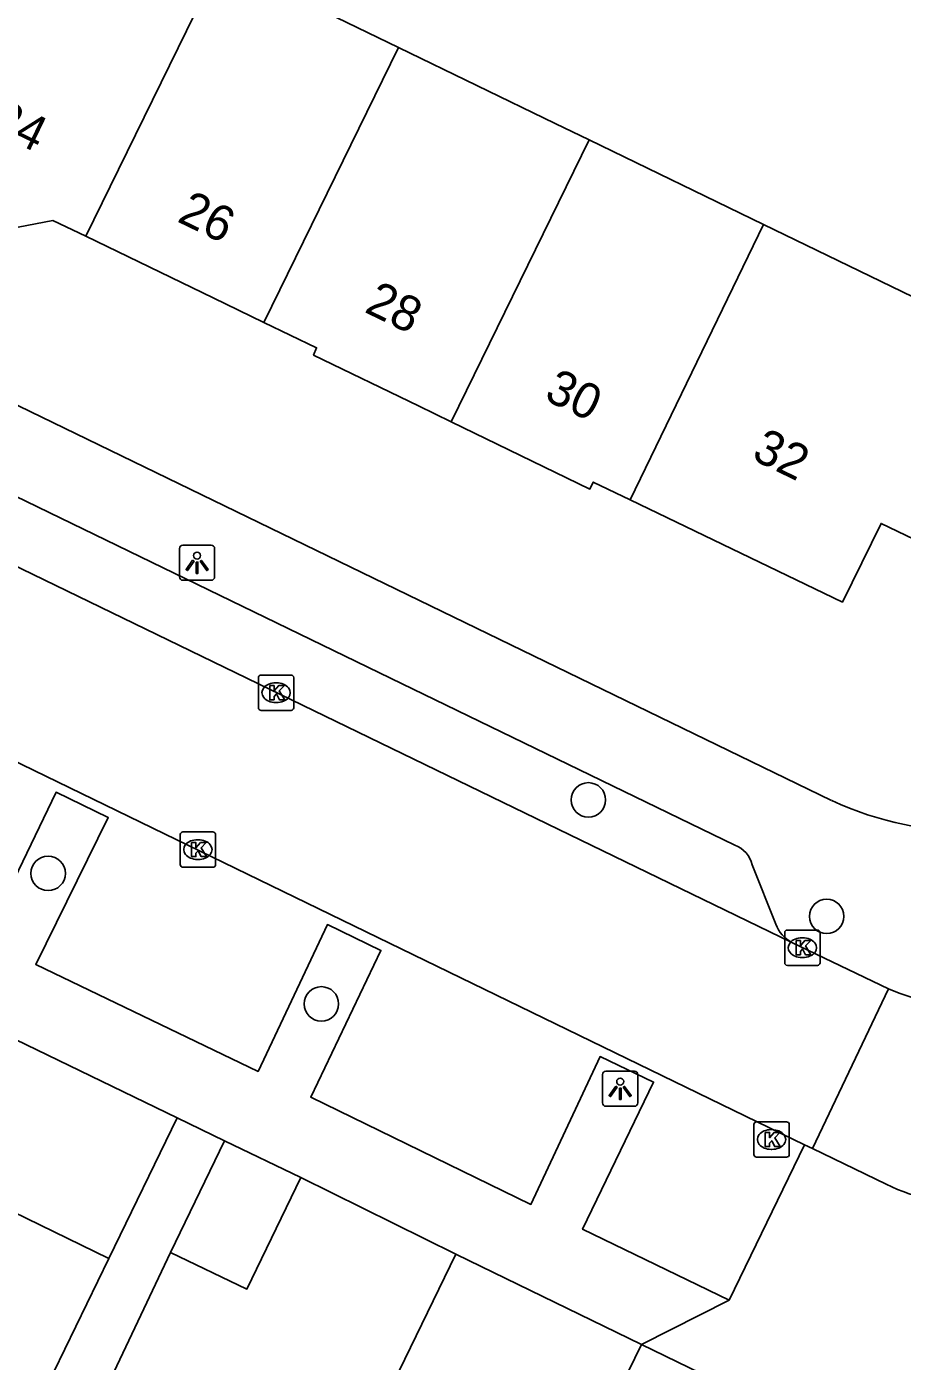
# Model space of a CAD drawing. Extents: x 160457 to 162082, y 388340 to 389736.
# Drawn here: x 161236.39 to 161261.19, y 388730.65 to 388768.45 of the extents above; entities that cross this region are included whole.
import ezdxf

# ---------------------------------------------------------------- set-up
doc = ezdxf.new("R2010")
doc.units = 0
for name, color, linetype in [('IMGEO_Boom', 7, 'Continuous'), ('IMGEO_Kolk', 7, 'Continuous'), ('IMGEO_Lichtpunt', 7, 'Continuous'), ('IMGEO_Muur', 7, 'Continuous'), ('IMGEO_Pand', 7, 'Continuous'), ('IMGEO_Pand_nummerreeks', 7, 'Continuous'), ('IMGEO_Rijbaan_lokaal_gesloten', 7, 'Continuous'), ('IMGEO_Rijbaan_lokaal_open', 7, 'Continuous'), ('IMGEO_Voetpad_open', 7, 'Continuous')]:
    doc.layers.add(name, color=color, linetype=linetype)

msp = doc.modelspace()

# ---------------------------------------------------------------- linework, layer by layer
at = {"layer": 'IMGEO_Boom'}
for centre in [(161252.301, 388746.549), (161237.001, 388744.468), (161259.05, 388743.251), (161244.74, 388740.771)]:
    msp.add_circle(centre, 0.489, dxfattribs=at)
at = {"layer": 'IMGEO_Kolk'}
for p, q in [((161242.957, 388749.16), (161242.957, 388750.012)), ((161243.032, 388750.086), (161243.884, 388750.086)), ((161243.958, 388750.012), (161243.958, 388749.16)), ((161243.445, 388749.866), (161243.47, 388749.866)), ((161243.468, 388749.306), (161243.443, 388749.306)), ((161243.884, 388749.086), (161243.032, 388749.086)), ((161240.743, 388744.717), (161240.743, 388745.569)), ((161240.818, 388745.643), (161241.67, 388745.643)), ((161241.744, 388745.569), (161241.744, 388744.717)), ((161241.231, 388745.423), (161241.256, 388745.423)), ((161241.254, 388744.863), (161241.229, 388744.863)), ((161241.67, 388744.643), (161240.818, 388744.643)), ((161257.936, 388742.863), (161258.788, 388742.863)), ((161257.861, 388741.937), (161257.861, 388742.789)), ((161258.349, 388742.643), (161258.374, 388742.643)), ((161258.862, 388742.789), (161258.862, 388741.937)), ((161258.372, 388742.083), (161258.347, 388742.083)), ((161258.788, 388741.863), (161257.936, 388741.863)), ((161256.988, 388736.504), (161256.988, 388737.356)), ((161257.063, 388737.43), (161257.915, 388737.43)), ((161257.476, 388737.21), (161257.501, 388737.21)), ((161257.989, 388737.356), (161257.989, 388736.504)), ((161257.915, 388736.43), (161257.063, 388736.43)), ((161257.499, 388736.65), (161257.474, 388736.65))]:
    msp.add_line(p, q, dxfattribs=at)
for points in [[(161242.957, 388749.16), (161242.957, 388750.012)], [(161243.032, 388750.086), (161243.884, 388750.086)], [(161243.958, 388750.012), (161243.958, 388749.16)], [(161243.278, 388749.786), (161243.401, 388749.786), (161243.401, 388749.635), (161243.531, 388749.786), (161243.695, 388749.786), (161243.549, 388749.635), (161243.702, 388749.386), (161243.55, 388749.386), (161243.465, 388749.55), (161243.401, 388749.483), (161243.401, 388749.386), (161243.278, 388749.386), (161243.278, 388749.786)], [(161243.884, 388749.086), (161243.032, 388749.086)], [(161240.743, 388744.717), (161240.743, 388745.569)], [(161240.818, 388745.643), (161241.67, 388745.643)], [(161241.744, 388745.569), (161241.744, 388744.717)], [(161241.064, 388745.343), (161241.187, 388745.343), (161241.187, 388745.192), (161241.317, 388745.343), (161241.481, 388745.343), (161241.335, 388745.192), (161241.488, 388744.943), (161241.336, 388744.943), (161241.251, 388745.107), (161241.187, 388745.04), (161241.187, 388744.943), (161241.064, 388744.943), (161241.064, 388745.343)], [(161241.67, 388744.643), (161240.818, 388744.643)], [(161257.936, 388742.863), (161258.788, 388742.863)], [(161257.861, 388741.937), (161257.861, 388742.789)], [(161258.182, 388742.563), (161258.305, 388742.563), (161258.305, 388742.412), (161258.435, 388742.563), (161258.599, 388742.563), (161258.453, 388742.412), (161258.606, 388742.163), (161258.454, 388742.163), (161258.369, 388742.327), (161258.305, 388742.26), (161258.305, 388742.163), (161258.182, 388742.163), (161258.182, 388742.563)], [(161258.862, 388742.789), (161258.862, 388741.937)], [(161258.788, 388741.863), (161257.936, 388741.863)], [(161256.988, 388736.504), (161256.988, 388737.356)], [(161257.063, 388737.43), (161257.915, 388737.43)], [(161257.989, 388737.356), (161257.989, 388736.504)], [(161257.309, 388737.13), (161257.432, 388737.13), (161257.432, 388736.979), (161257.562, 388737.13), (161257.726, 388737.13), (161257.58, 388736.979), (161257.733, 388736.73), (161257.581, 388736.73), (161257.496, 388736.894), (161257.432, 388736.827), (161257.432, 388736.73), (161257.309, 388736.73), (161257.309, 388737.13)], [(161257.915, 388736.43), (161257.063, 388736.43)]]:
    msp.add_lwpolyline(points, dxfattribs=at)
for centre, start, end in [((161243.034, 388750.01), 91.552, 178.448), ((161243.034, 388750.01), 91.552, 178.448), ((161243.882, 388750.01), 1.552, 88.448), ((161243.882, 388750.01), 1.552, 88.448), ((161243.034, 388749.162), 181.552, 268.448), ((161243.034, 388749.162), 181.552, 268.448), ((161243.882, 388749.162), 271.552, 358.448), ((161243.882, 388749.162), 271.552, 358.448), ((161240.82, 388745.567), 91.552, 178.448), ((161240.82, 388745.567), 91.552, 178.448), ((161241.668, 388745.567), 1.552, 88.448), ((161241.668, 388745.567), 1.552, 88.448), ((161240.82, 388744.719), 181.552, 268.448), ((161240.82, 388744.719), 181.552, 268.448), ((161241.668, 388744.719), 271.552, 358.448), ((161241.668, 388744.719), 271.552, 358.448), ((161257.938, 388742.787), 91.552, 178.448), ((161257.938, 388742.787), 91.552, 178.448), ((161258.786, 388742.787), 1.552, 88.448), ((161258.786, 388742.787), 1.552, 88.448), ((161257.938, 388741.939), 181.552, 268.448), ((161257.938, 388741.939), 181.552, 268.448), ((161258.786, 388741.939), 271.552, 358.448), ((161258.786, 388741.939), 271.552, 358.448), ((161257.065, 388737.354), 91.552, 178.448), ((161257.065, 388737.354), 91.552, 178.448), ((161257.913, 388737.354), 1.552, 88.448), ((161257.913, 388737.354), 1.552, 88.448), ((161257.065, 388736.506), 181.552, 268.448), ((161257.065, 388736.506), 181.552, 268.448), ((161257.913, 388736.506), 271.552, 358.448), ((161257.913, 388736.506), 271.552, 358.448)]:
    msp.add_arc(centre, 0.0765, start, end, dxfattribs=at)
for centre, major_axis, ratio, start_param, end_param in [((161243.444, 388749.586), (-0.387, 0.002), 0.722429, 4.712389, 7.853982), ((161243.469, 388749.586), (-0.39, 0.002), 0.717154, 1.570796, 4.712389), ((161241.23, 388745.143), (-0.387, 0.002), 0.722429, 4.712389, 7.853982), ((161241.255, 388745.143), (-0.39, 0.002), 0.717154, 1.570796, 4.712389), ((161258.348, 388742.363), (-0.387, 0.002), 0.722429, 4.712389, 7.853982), ((161258.373, 388742.363), (-0.39, 0.002), 0.717154, 1.570796, 4.712389), ((161257.475, 388736.93), (-0.387, 0.002), 0.722429, 4.712389, 7.853982), ((161257.5, 388736.93), (-0.39, 0.002), 0.717154, 1.570796, 4.712389)]:
    msp.add_ellipse(centre, major_axis=major_axis, ratio=ratio, start_param=start_param, end_param=end_param, dxfattribs=at)
at = {"layer": 'IMGEO_Lichtpunt'}
for p, q in [((161240.72, 388753.672), (161240.72, 388752.865)), ((161240.72, 388753.672), (161240.72, 388752.865)), ((161241.622, 388753.767), (161240.814, 388753.767)), ((161241.622, 388753.767), (161240.814, 388753.767)), ((161241.716, 388752.865), (161241.716, 388753.672)), ((161241.716, 388752.865), (161241.716, 388753.672)), ((161240.814, 388752.771), (161241.622, 388752.771)), ((161240.814, 388752.771), (161241.622, 388752.771)), ((161252.703, 388738.773), (161252.703, 388737.966)), ((161252.703, 388738.773), (161252.703, 388737.966)), ((161253.605, 388738.868), (161252.797, 388738.868)), ((161253.605, 388738.868), (161252.797, 388738.868)), ((161253.699, 388737.966), (161253.699, 388738.773)), ((161253.699, 388737.966), (161253.699, 388738.773)), ((161252.797, 388737.872), (161253.605, 388737.872)), ((161252.797, 388737.872), (161253.605, 388737.872))]:
    msp.add_line(p, q, dxfattribs=at)
for points in [[(161241.094, 388753.336), (161241.133, 388753.308), (161240.945, 388753.046), (161240.907, 388753.073), (161241.094, 388753.336)], [(161241.196, 388753.288), (161241.243, 388753.288), (161241.243, 388752.966), (161241.196, 388752.966), (161241.196, 388753.288)], [(161241.306, 388753.308), (161241.344, 388753.335), (161241.531, 388753.073), (161241.492, 388753.045), (161241.306, 388753.308)], [(161253.077, 388738.437), (161253.116, 388738.409), (161252.928, 388738.147), (161252.89, 388738.174), (161253.077, 388738.437)], [(161253.179, 388738.389), (161253.226, 388738.389), (161253.226, 388738.067), (161253.179, 388738.067), (161253.179, 388738.389)], [(161253.289, 388738.409), (161253.327, 388738.436), (161253.514, 388738.174), (161253.475, 388738.146), (161253.289, 388738.409)]]:
    msp.add_lwpolyline(points, dxfattribs=at)
for centre in [(161241.219, 388753.47), (161253.202, 388738.571)]:
    msp.add_circle(centre, 0.0994, dxfattribs=at)
for centre, start, end in [((161240.814, 388753.672), 90, 180), ((161240.814, 388753.672), 90, 180), ((161241.622, 388753.672), 0, 90), ((161241.622, 388753.672), 0, 90), ((161240.814, 388752.865), 180, 270), ((161240.814, 388752.865), 180, 270), ((161241.622, 388752.865), 270, 0), ((161241.622, 388752.865), 270, 360), ((161252.797, 388738.773), 90, 180), ((161252.797, 388738.773), 90, 180), ((161253.605, 388738.773), 0, 90), ((161253.605, 388738.773), 0, 90), ((161252.797, 388737.966), 180, 270), ((161252.797, 388737.966), 180, 270), ((161253.605, 388737.966), 270, 0), ((161253.605, 388737.966), 270, 360)]:
    msp.add_arc(centre, 0.0946, start, end, dxfattribs=at)
at = {"layer": 'IMGEO_Muur'}
msp.add_lwpolyline([(161244.161, 388735.854), (161248.551, 388733.68)], dxfattribs=at)
at = {"layer": 'IMGEO_Pand'}
for points in [[(161238.066, 388762.517), (161238.755, 388763.924), (161241.883, 388770.307)], [(161246.928, 388767.86), (161245.457, 388768.574), (161241.883, 388770.307)], [(161246.928, 388767.86), (161243.114, 388760.076)], [(161252.327, 388765.242), (161251.357, 388765.712), (161246.928, 388767.86)], [(161232.313, 388765.306), (161234.446, 388764.279), (161234.915, 388763.38), (161235.515, 388763.087), (161236.15, 388762.777), (161237.138, 388762.966), (161238.066, 388762.517)], [(161248.414, 388757.26), (161252.327, 388765.242)], [(161257.259, 388762.85), (161252.327, 388765.242)], [(161238.066, 388762.517), (161241.68, 388760.769), (161243.114, 388760.076)], [(161253.484, 388755.049), (161257.259, 388762.85)], [(161257.259, 388762.85), (161263.304, 388759.919), (161262.899, 388759.093), (161264.563, 388759.908)], [(161243.114, 388760.076), (161244.605, 388759.355), (161244.519, 388759.15), (161247.486, 388757.71), (161248.414, 388757.26)], [(161248.414, 388757.26), (161252.344, 388755.352), (161252.441, 388755.551), (161253.484, 388755.049)], [(161264.772, 388755.524), (161261.519, 388753.931), (161260.59, 388754.381), (161259.498, 388752.152), (161253.484, 388755.049)], [(161241.993, 388736.894), (161240.464, 388733.734)], [(161241.993, 388736.894), (161244.161, 388735.854)], [(161233.643, 388736.03), (161238.725, 388733.56)], [(161244.161, 388735.854), (161242.632, 388732.694), (161240.464, 388733.734)], [(161234.25, 388724.339), (161235.046, 388725.979), (161236.542, 388729.062), (161238.725, 388733.56)], [(161248.551, 388733.68), (161244.226, 388724.778), (161246.902, 388723.478)], [(161248.551, 388733.68), (161253.803, 388731.127)], [(161254.525, 388719.796), (161256.987, 388724.866), (161251.95, 388727.313), (161253.803, 388731.127)]]:
    msp.add_lwpolyline(points, dxfattribs=at)
at = {"layer": 'IMGEO_Rijbaan_lokaal_gesloten'}
for points in [[(161190.338, 388775.381), (161242.63, 388750), (161258.066, 388742.508)], [(161184.088, 388772.855), (161202.27, 388764.046), (161231.215, 388750), (161258.423, 388736.784)], [(161258.066, 388742.508), (161260.801, 388741.201)], [(161258.648, 388736.674), (161258.423, 388736.784)]]:
    msp.add_lwpolyline(points, dxfattribs=at)
at = {"layer": 'IMGEO_Rijbaan_lokaal_open'}
for points in [[(161260.801, 388741.201), (161258.648, 388736.674)], [(161260.735, 388735.661), (161258.648, 388736.674)]]:
    msp.add_lwpolyline(points, dxfattribs=at)
for centre, radius, start, end in [((161263.205, 388746.599), 5.909, 245.9922, 296.2678), ((161263.253, 388740.862), 5.778, 244.1632, 299.2875)]:
    msp.add_arc(centre, radius, start, end, dxfattribs=at)
at = {"layer": 'IMGEO_Voetpad_open'}
for points in [[(161152.729, 388815.657), (161175.501, 388769.165), (161214.946, 388750), (161240.655, 388737.542)], [(161259.191, 388746.533), (161252.051, 388750), (161189.797, 388780.231)], [(161193.497, 388775.832), (161246.697, 388750), (161256.445, 388745.267)], [(161256.284, 388732.376), (161252.136, 388734.388), (161254.146, 388738.558), (161252.635, 388739.281), (161250.676, 388735.092), (161244.437, 388738.126), (161246.428, 388742.287), (161244.909, 388743.019), (161242.949, 388738.858), (161236.649, 388741.892), (161238.705, 388746.049), (161237.226, 388746.768), (161235.207, 388742.584)], [(161256.944, 388744.706), (161257.609, 388743.027)], [(161238.725, 388733.56), (161240.655, 388737.542)], [(161240.655, 388737.542), (161241.993, 388736.894)], [(161258.423, 388736.784), (161256.284, 388732.376)], [(161244.161, 388735.854), (161248.551, 388733.68)], [(161240.464, 388733.734), (161236.756, 388725.897)], [(161253.803, 388731.127), (161256.284, 388732.376)], [(161253.803, 388731.127), (161259.844, 388728.187)]]:
    msp.add_lwpolyline(points, dxfattribs=at)
for centre, radius, start, end in [((161263.156, 388755.055), 9.399, 245.0511, 297.8816), ((161256.196, 388744.544), 0.765, 12.2628, 71.0423), ((161258.551, 388743.396), 1.012, 201.3827, 241.3477)]:
    msp.add_arc(centre, radius, start, end, dxfattribs=at)

# ---------------------------------------------------------------- texts
at = {"layer": 'IMGEO_Pand_nummerreeks'}
for s, rotation, p in [('24', 334.2932, (161235.307, 388765.529)), ('26', 334.1866, (161240.624, 388762.946)), ('28', 334.2, (161245.925, 388760.383)), ('30', 334.2983, (161251.014, 388757.902)), ('32', 334.1542, (161256.889, 388756.216))]:
    msp.add_text(s, height=1, rotation=rotation, dxfattribs=at).set_placement(p)

doc.saveas('drawing.dxf')
